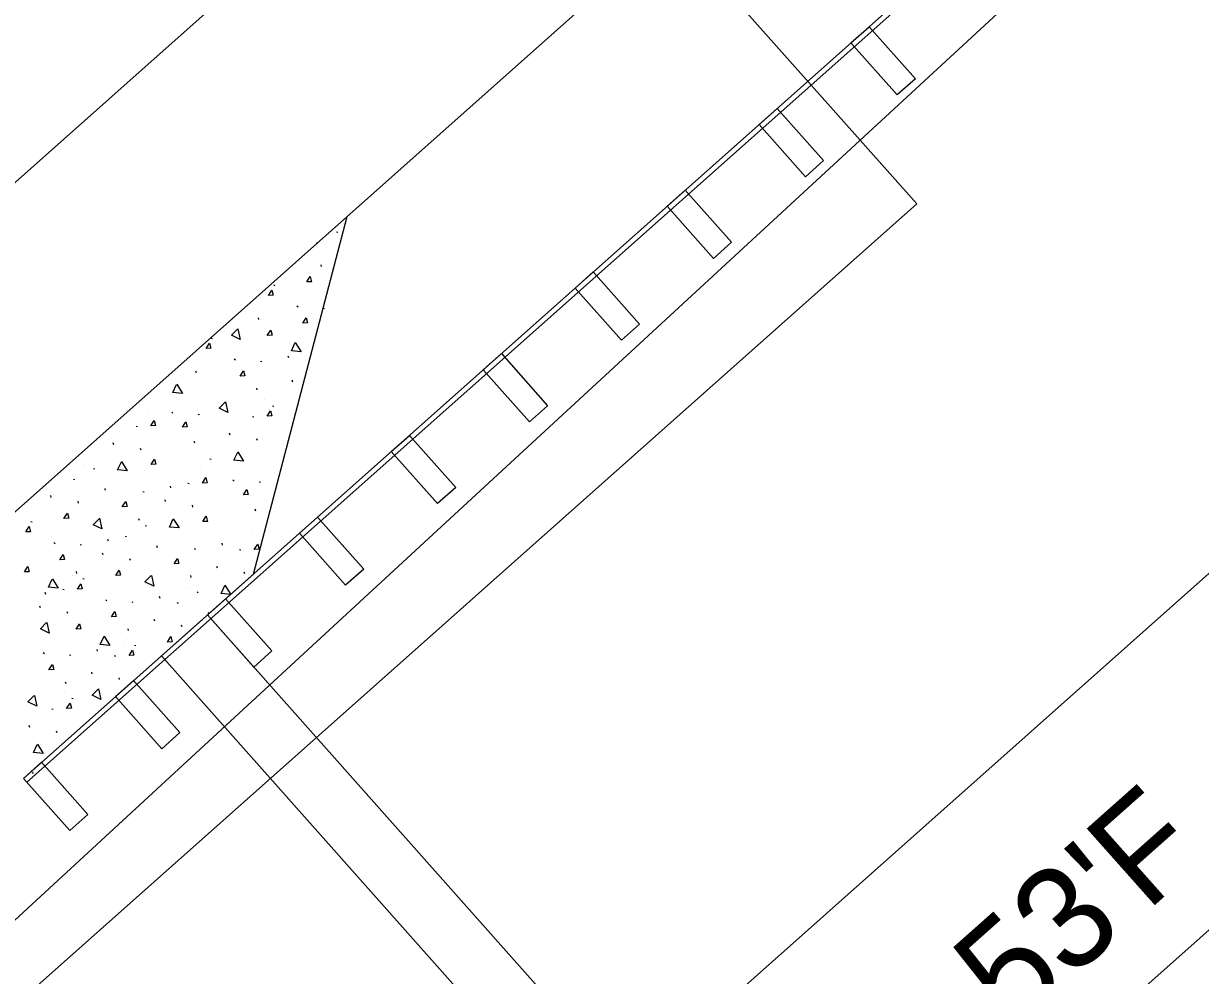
# Model space of a CAD drawing. Extents: x 49683 to 58852, y 49525 to 54803.
# Drawn here: x 53953.4 to 54010.8, y 51836.1 to 51882.5 of the extents above; entities that cross this region are included whole.
import ezdxf

# ---------------------------------------------------------------- set-up
doc = ezdxf.new("R2010")
doc.units = 0
for name, color, linetype in [('Level 11', 7, 'Continuous'), ('Level 13', 7, 'Continuous'), ('Level 18', 7, 'Continuous'), ('Level 19', 7, 'Continuous'), ('Level 20', 7, 'Continuous'), ('Level 27', 7, 'Continuous'), ('Level 48', 7, 'Continuous'), ('Level 8', 7, 'Continuous')]:
    doc.layers.add(name, color=color, linetype=linetype)

msp = doc.modelspace()

# ---------------------------------------------------------------- linework, layer by layer
at = {"layer": 'Level 11'}
msp.add_line((53944.235, 51830.768), (54450.301, 52297.6), dxfattribs=at)
at = {"layer": 'Level 13'}
for p, q in [((53996.93, 51873.722), (53969.027, 51905.114)), ((53681.554, 51593.39), (53996.93, 51873.722))]:
    msp.add_line(p, q, dxfattribs=at)
at = {"layer": 'Level 18'}
for p, q in [((53987.374, 51834.526), (54033.693, 51875.74)), ((53996.015, 51824.814), (54042.334, 51866.028))]:
    msp.add_line(p, q, dxfattribs=at)
at = {"layer": 'Level 19'}
msp.add_line((52714.154, 50773.623), (54181.768, 52078.16), dxfattribs=at)
at = {"layer": 'Level 20'}
msp.add_line((53946.717, 51853.172), (54189.74, 52069.191), dxfattribs=at)
at = {"layer": 'Level 27'}
for p, q in [((53953.361, 51845.698), (54196.384, 52061.717)), ((53953.527, 51845.511), (54196.55, 52061.53)), ((53993.721, 51881.573), (53994.604, 51882.358)), ((53994.604, 51882.358), (53996.863, 51879.817)), ((53995.979, 51879.032), (53993.721, 51881.573)), ((53996.863, 51879.817), (53995.979, 51879.032)), ((53989.236, 51877.587), (53990.12, 51878.372)), ((53990.12, 51878.372), (53992.378, 51875.831)), ((53991.495, 51875.045), (53989.236, 51877.587)), ((53992.378, 51875.831), (53991.495, 51875.045)), ((53984.752, 51873.601), (53985.635, 51874.386)), ((53985.635, 51874.386), (53987.894, 51871.844)), ((53987.01, 51871.059), (53984.752, 51873.601)), ((53987.894, 51871.844), (53987.01, 51871.059)), ((53980.267, 51869.615), (53981.151, 51870.4)), ((53981.151, 51870.4), (53983.409, 51867.858)), ((53982.526, 51867.073), (53980.267, 51869.615)), ((53983.409, 51867.858), (53982.526, 51867.073)), ((53975.783, 51865.628), (53976.666, 51866.414)), ((53976.666, 51866.414), (53978.925, 51863.872)), ((53978.041, 51863.087), (53975.783, 51865.628)), ((53978.925, 51863.872), (53978.041, 51863.087)), ((53971.298, 51861.642), (53972.182, 51862.427)), ((53972.182, 51862.427), (53974.44, 51859.886)), ((53973.557, 51859.101), (53971.298, 51861.642)), ((53974.44, 51859.886), (53973.557, 51859.101)), ((53966.814, 51857.656), (53967.698, 51858.441)), ((53967.698, 51858.441), (53969.956, 51855.9)), ((53969.072, 51855.115), (53966.814, 51857.656)), ((53969.956, 51855.9), (53969.072, 51855.115)), ((53962.329, 51853.67), (53963.213, 51854.455)), ((53963.213, 51854.455), (53965.472, 51851.913)), ((53964.588, 51851.128), (53962.329, 51853.67)), ((53965.472, 51851.913), (53964.588, 51851.128)), ((53957.845, 51849.684), (53958.729, 51850.469)), ((53958.729, 51850.469), (53960.987, 51847.927)), ((53960.103, 51847.142), (53957.845, 51849.684)), ((53960.987, 51847.927), (53960.103, 51847.142)), ((53953.361, 51845.698), (53954.244, 51846.483)), ((53954.244, 51846.483), (53956.503, 51843.941)), ((53955.619, 51843.156), (53953.361, 51845.698)), ((53956.503, 51843.941), (53955.619, 51843.156))]:
    msp.add_line(p, q, dxfattribs=at)
at = {"layer": 'Level 8'}
for p, q in [((53964.572, 51855.663), (53969.139, 51873.103)), ((53968.685, 51872.317), (53968.621, 51872.336)), ((53967.709, 51871.799), (53967.645, 51871.817)), ((53967.855, 51870.753), (53967.88, 51870.665)), ((53965.634, 51869.73), (53965.57, 51869.749)), ((53966.752, 51868.677), (53966.691, 51868.734)), ((53964.804, 51868.166), (53964.829, 51868.078)), ((53968.039, 51868.605), (53967.975, 51868.623)), ((53962.583, 51867.143), (53962.519, 51867.162)), ((53963.701, 51866.09), (53963.64, 51866.147)), ((53964.988, 51866.018), (53964.924, 51866.036)), ((53966.253, 51866.314), (53966.278, 51866.226)), ((53961.753, 51865.579), (53961.779, 51865.491)), ((53964.718, 51864.734), (53964.744, 51864.646)), ((53966.446, 51865.134), (53966.472, 51865.047)), ((53965.12, 51864.154), (53965.12, 51864.154)), ((53959.446, 51863.684), (53959.446, 51863.684)), ((53960.65, 51863.503), (53960.589, 51863.56)), ((53964.993, 51864.046), (53964.993, 51864.046)), ((53965.562, 51863.838), (53965.497, 51863.856)), ((53961.937, 51863.43), (53961.873, 51863.449)), ((53964.586, 51863.32), (53964.522, 51863.338)), ((53958.912, 51862.85), (53958.847, 51862.868)), ((53963.395, 51862.547), (53963.421, 51862.46)), ((53957.721, 51862.077), (53957.747, 51861.99)), ((53959.057, 51861.803), (53959.083, 51861.716)), ((53961.668, 51862.147), (53961.693, 51862.059)), ((53964.731, 51862.273), (53964.757, 51862.186)), ((53962.511, 51861.251), (53962.447, 51861.269)), ((53956.268, 51860.989), (53956.268, 51860.989)), ((53956.395, 51861.097), (53956.395, 51861.097)), ((53956.836, 51860.781), (53956.772, 51860.799)), ((53961.971, 51860.897), (53961.971, 51860.897)), ((53955.861, 51860.263), (53955.797, 51860.281)), ((53961.437, 51860.063), (53961.373, 51860.081)), ((53963.629, 51860.197), (53963.568, 51860.255)), ((53964.916, 51860.125), (53964.852, 51860.144)), ((53957.324, 51859.836), (53957.349, 51859.749)), ((53959.241, 51859.655), (53959.177, 51859.674)), ((53960.506, 51859.952), (53960.531, 51859.864)), ((53954.67, 51859.49), (53954.696, 51859.403)), ((53956.006, 51859.216), (53956.032, 51859.129)), ((53960.246, 51859.291), (53960.272, 51859.203)), ((53961.582, 51859.017), (53961.608, 51858.929)), ((53958.971, 51858.372), (53958.997, 51858.284)), ((53964.646, 51858.842), (53964.672, 51858.754)), ((53953.785, 51858.194), (53953.721, 51858.212)), ((53958.793, 51858.202), (53958.793, 51858.202)), ((53958.92, 51858.31), (53958.92, 51858.31)), ((53959.361, 51857.994), (53959.297, 51858.013)), ((53957.455, 51857.365), (53957.481, 51857.277)), ((53958.386, 51857.476), (53958.322, 51857.494)), ((53964.496, 51857.657), (53964.496, 51857.657)), ((53954.903, 51857.14), (53954.842, 51857.198)), ((53956.19, 51857.068), (53956.126, 51857.087)), ((53957.195, 51856.703), (53957.221, 51856.616)), ((53959.849, 51857.05), (53959.875, 51856.962)), ((53961.766, 51856.868), (53961.702, 51856.887)), ((53963.031, 51857.165), (53963.057, 51857.077)), ((53963.962, 51856.822), (53963.898, 51856.841)), ((53958.531, 51856.43), (53958.557, 51856.342)), ((53953.361, 51845.698), (53964.572, 51855.663)), ((53955.742, 51855.615), (53955.742, 51855.615)), ((53955.869, 51855.723), (53955.869, 51855.723)), ((53955.921, 51855.785), (53955.946, 51855.697)), ((53961.497, 51855.585), (53961.522, 51855.497)), ((53962.771, 51856.05), (53962.797, 51855.963)), ((53964.107, 51855.776), (53964.133, 51855.689)), ((53956.311, 51855.407), (53956.246, 51855.426)), ((53961.318, 51854.962), (53961.318, 51854.962)), ((53961.445, 51855.07), (53961.445, 51855.07)), ((53954.404, 51854.778), (53954.43, 51854.69)), ((53955.335, 51854.889), (53955.271, 51854.907)), ((53957.428, 51854.353), (53957.367, 51854.411)), ((53959.98, 51854.578), (53960.006, 51854.49)), ((53961.886, 51854.754), (53961.822, 51854.772)), ((53954.145, 51854.116), (53954.17, 51854.029)), ((53955.48, 51853.843), (53955.506, 51853.755)), ((53958.715, 51854.281), (53958.651, 51854.3)), ((53960.911, 51854.235), (53960.847, 51854.254)), ((53962.374, 51853.809), (53962.4, 51853.722)), ((53959.72, 51853.463), (53959.746, 51853.376)), ((53961.056, 51853.189), (53961.082, 51853.102)), ((53962.329, 51853.67), (53982.913, 51830.514)), ((53958.446, 51852.998), (53958.471, 51852.91)), ((53958.267, 51852.375), (53958.267, 51852.375)), ((53958.394, 51852.483), (53958.394, 51852.483)), ((53958.836, 51852.167), (53958.772, 51852.185)), ((53954.378, 51851.766), (53954.317, 51851.824)), ((53955.665, 51851.694), (53955.601, 51851.713)), ((53956.929, 51851.991), (53956.955, 51851.903)), ((53957.86, 51851.648), (53957.796, 51851.667)), ((53960.087, 51851.677), (53980.682, 51828.507)), ((53955.395, 51850.411), (53955.421, 51850.323)), ((53956.67, 51850.876), (53956.695, 51850.789)), ((53958.006, 51850.602), (53958.031, 51850.515)), ((53955.216, 51849.788), (53955.216, 51849.788)), ((53955.344, 51849.896), (53955.344, 51849.896)), ((53955.785, 51849.58), (53955.721, 51849.598)), ((53954.809, 51849.061), (53954.745, 51849.08)), ((53953.619, 51848.289), (53953.644, 51848.202)), ((53954.955, 51848.015), (53954.98, 51847.928)), ((53953.852, 51845.939), (53953.791, 51845.996))]:
    msp.add_line(p, q, dxfattribs=at)
for points in [[(53967.347, 51870.173), (53967.412, 51869.925), (53967.181, 51869.911), (53967.347, 51870.173)], [(53965.479, 51869.515), (53965.544, 51869.266), (53965.313, 51869.253), (53965.479, 51869.515)], [(53967.143, 51868.16), (53967.208, 51867.912), (53966.977, 51867.898), (53967.143, 51868.16)], [(53963.818, 51867.629), (53963.933, 51867.107), (53963.503, 51867.313), (53963.811, 51867.623)], [(53965.417, 51867.563), (53965.482, 51867.315), (53965.251, 51867.301), (53965.417, 51867.563)], [(53962.428, 51866.928), (53962.493, 51866.679), (53962.263, 51866.666), (53962.428, 51866.928)], [(53966.615, 51866.96), (53966.901, 51866.509), (53966.427, 51866.556), (53966.61, 51866.952)], [(53964.092, 51865.573), (53964.157, 51865.325), (53963.926, 51865.311), (53964.092, 51865.573)], [(53960.833, 51864.924), (53961.119, 51864.473), (53960.645, 51864.52), (53960.828, 51864.916)], [(53963.214, 51864.064), (53963.328, 51863.543), (53962.899, 51863.749), (53963.206, 51864.058)], [(53965.407, 51863.622), (53965.472, 51863.374), (53965.241, 51863.36), (53965.407, 51863.622)], [(53959.732, 51863.152), (53959.797, 51862.904), (53959.566, 51862.89), (53959.732, 51863.152)], [(53961.275, 51863.091), (53961.34, 51862.843), (53961.109, 51862.83), (53961.275, 51863.091)], [(53959.75, 51861.269), (53959.815, 51861.021), (53959.584, 51861.007), (53959.75, 51861.269)], [(53963.811, 51861.618), (53964.097, 51861.168), (53963.623, 51861.215), (53963.807, 51861.61)], [(53958.137, 51861.148), (53958.423, 51860.698), (53957.949, 51860.745), (53958.132, 51861.141)], [(53962.257, 51860.365), (53962.322, 51860.117), (53962.092, 51860.103), (53962.257, 51860.365)], [(53964.253, 51859.786), (53964.318, 51859.538), (53964.087, 51859.524), (53964.253, 51859.786)], [(53958.345, 51859.21), (53958.41, 51858.962), (53958.179, 51858.949), (53958.345, 51859.21)], [(53955.498, 51858.637), (53955.563, 51858.389), (53955.332, 51858.375), (53955.498, 51858.637)], [(53957.072, 51858.385), (53957.187, 51857.863), (53956.758, 51858.069), (53957.065, 51858.379)], [(53960.662, 51858.362), (53960.948, 51857.911), (53960.474, 51857.958), (53960.657, 51858.354)], [(53962.275, 51858.482), (53962.34, 51858.234), (53962.109, 51858.22), (53962.275, 51858.482)], [(53953.631, 51857.978), (53953.696, 51857.73), (53953.465, 51857.716), (53953.631, 51857.978)], [(53964.783, 51857.125), (53964.847, 51856.877), (53964.617, 51856.863), (53964.783, 51857.125)], [(53955.294, 51856.624), (53955.359, 51856.375), (53955.128, 51856.362), (53955.294, 51856.624)], [(53960.87, 51856.424), (53960.935, 51856.176), (53960.704, 51856.162), (53960.87, 51856.424)], [(53953.568, 51856.027), (53953.633, 51855.779), (53953.402, 51855.765), (53953.568, 51856.027)], [(53958.023, 51855.85), (53958.088, 51855.602), (53957.857, 51855.588), (53958.023, 51855.85)], [(53959.597, 51855.598), (53959.712, 51855.077), (53959.283, 51855.283), (53959.59, 51855.592)], [(53954.766, 51855.423), (53955.052, 51854.973), (53954.578, 51855.019), (53954.762, 51855.415)], [(53956.156, 51855.191), (53956.221, 51854.943), (53955.99, 51854.93), (53956.156, 51855.191)], [(53963.187, 51855.121), (53963.473, 51854.671), (53962.999, 51854.717), (53963.182, 51855.113)], [(53957.819, 51853.837), (53957.884, 51853.589), (53957.653, 51853.575), (53957.819, 51853.837)], [(53954.495, 51853.306), (53954.609, 51852.784), (53954.18, 51852.99), (53954.488, 51853.3)], [(53956.093, 51853.24), (53956.158, 51852.992), (53955.927, 51852.978), (53956.093, 51853.24)], [(53957.291, 51852.637), (53957.577, 51852.186), (53957.103, 51852.233), (53957.287, 51852.629)], [(53960.548, 51852.61), (53960.613, 51852.362), (53960.382, 51852.348), (53960.548, 51852.61)], [(53958.681, 51851.951), (53958.746, 51851.703), (53958.515, 51851.689), (53958.681, 51851.951)], [(53954.768, 51851.25), (53954.833, 51851.002), (53954.602, 51850.988), (53954.768, 51851.25)], [(53957.02, 51850.065), (53957.134, 51849.544), (53956.705, 51849.75), (53957.013, 51850.059)], [(53953.89, 51849.741), (53954.005, 51849.22), (53953.575, 51849.426), (53953.883, 51849.735)], [(53955.63, 51849.364), (53955.695, 51849.116), (53955.464, 51849.102), (53955.63, 51849.364)], [(53954.034, 51847.36), (53954.32, 51846.91), (53953.847, 51846.956), (53954.03, 51847.352)]]:
    msp.add_lwpolyline(points, dxfattribs=at)

# ---------------------------------------------------------------- texts
at = {"layer": 'Level 48'}
msp.add_text("53'F", height=5, rotation=41.63336, dxfattribs=at).set_placement((54001.618, 51833.359))

doc.saveas('drawing.dxf')
